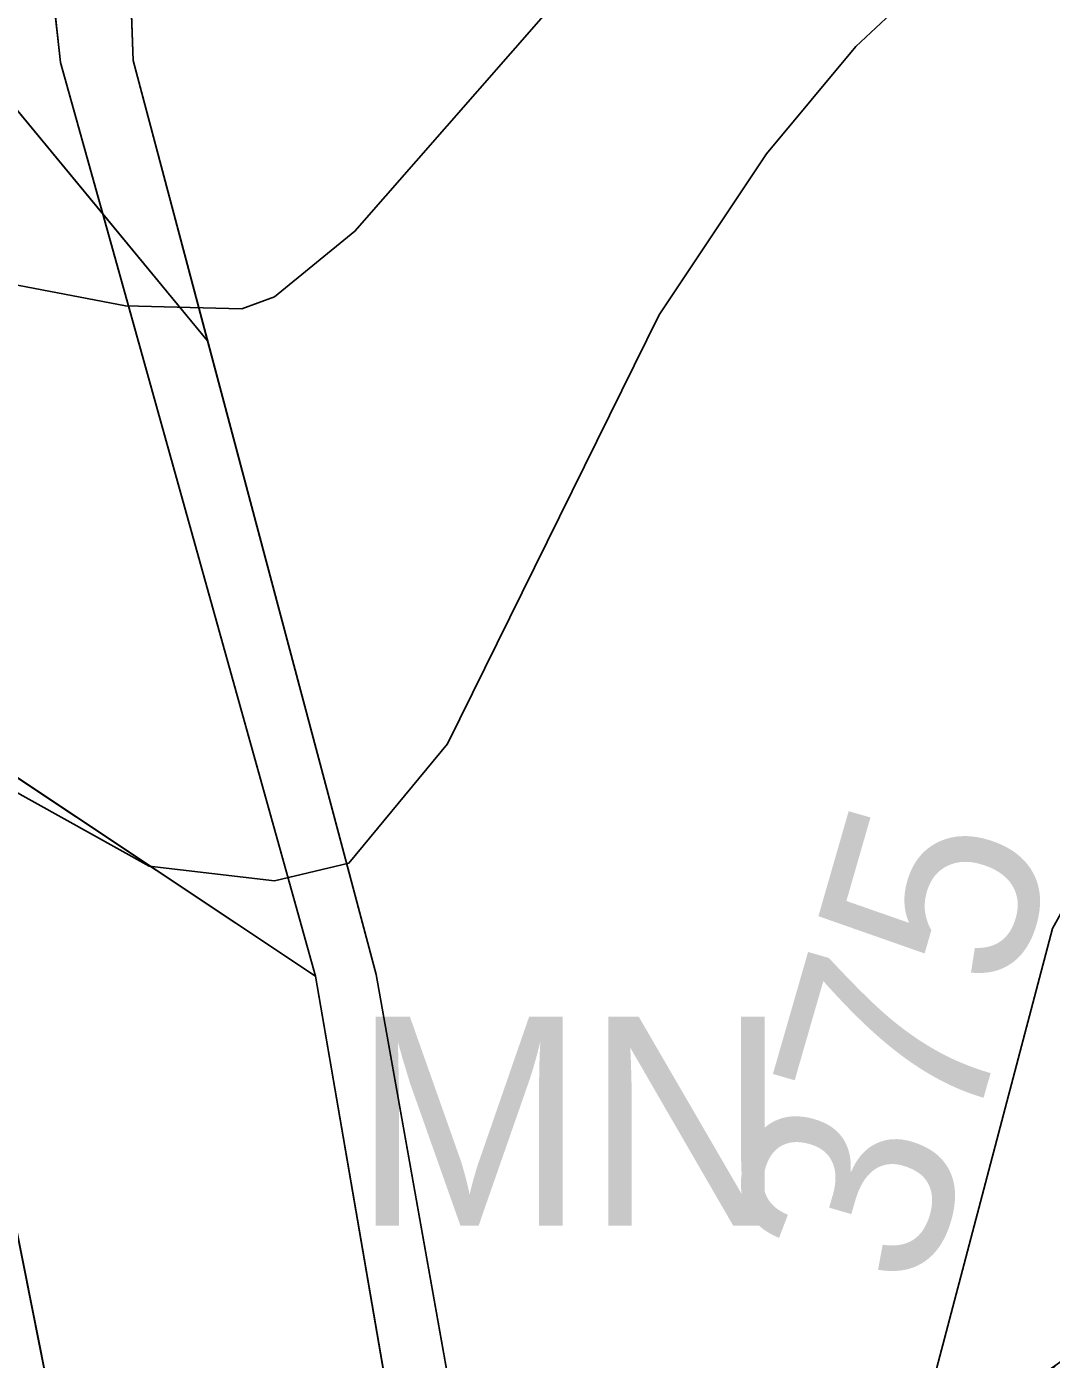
# Model space of a CAD drawing. Extents: x -706130 to -698555, y -971544 to -967260.
# Drawn here: x -704475.2 to -704426.2, y -971019 to -970955.2 of the extents above; entities that cross this region are included whole.
import ezdxf

# ---------------------------------------------------------------- set-up
doc = ezdxf.new("R2010")
doc.units = 0
for name, color, linetype in [('BPEJ hranice S', 7, 'Continuous'), ('BPEJ I-II trida ochrany S', 7, 'Continuous'), ('KN_Hranice_parcel', 7, 'Continuous'), ('KN_Polygon parcely', 7, 'Continuous'), ('KN_POZEMKY_10_LESNI POZEMEK', 7, 'Continuous'), ('KN_POZEMKY_14_OSTATNI PLOCHA', 7, 'Continuous'), ('KN_POZEMKY_2_ORNA PUDA', 7, 'Continuous'), ('KN_VYUZITI_17_ostatni plocha_ostatni komunikace', 7, 'Continuous'), ('Plochy lesní všeobecné S', 7, 'Continuous'), ('Plochy přírodní - lesní S', 7, 'Continuous'), ('Plochy přírodní - nelesní S', 7, 'Continuous'), ('Plochy smíšené nezastavěného území všeobecné S', 7, 'Continuous'), ('Plochy zemědělské všeobecné CELEK S', 7, 'Continuous'), ('Regulační bloky v krajině S', 7, 'Continuous'), ('Regulační kódy v krajině S', 7, 'Continuous'), ('USES_BC_mistni S', 7, 'Continuous'), ('USES_ŠRAFY S', 7, 'Continuous'), ('VÝŠKOPIS_vrstevnice hlavní', 7, 'Continuous'), ('VÝŠKOPIS_vrstevnice výška', 7, 'Continuous'), ('VÝŠKOPIS_vrstevnice zesílená', 7, 'Continuous')]:
    doc.layers.add(name, color=color, linetype=linetype)

msp = doc.modelspace()

# ---------------------------------------------------------------- linework, layer by layer
at = {"layer": 'BPEJ hranice S'}
for points in [[(-704351.086, -970955.148), (-704359.205, -970959.705), (-704361.427, -970960.953), (-704361.193, -970982.495), (-704361.092, -970991.796), (-704364.9, -970980.93), (-704377.9, -970979.05), (-704388.29, -970984.51), (-704388.89, -970985.569), (-704389.543, -970985.943), (-704396.736, -970998.634), (-704425.92, -971019.27), (-704430.943, -971024.066), (-704434.877, -971026.844), (-704447.945, -971040.3), (-704448.75, -971041.07), (-704449.23, -971041.624), (-704449.712, -971042.121), (-704450.901, -971043.345), (-704453.6, -971046.125), (-704461.41, -971000.71), (-704480.71, -970987.86)], [(-704480.71, -970987.86), (-704461.41, -971000.71), (-704453.6, -971046.125), (-704450.901, -971043.345), (-704449.712, -971042.121), (-704449.23, -971041.624), (-704448.75, -971041.07), (-704447.945, -971040.3), (-704434.877, -971026.844), (-704430.943, -971024.066), (-704425.92, -971019.27), (-704396.736, -970998.634), (-704389.543, -970985.943), (-704388.89, -970985.569), (-704388.29, -970984.51), (-704377.9, -970979.05), (-704364.9, -970980.93), (-704361.092, -970991.796), (-704361.193, -970982.495), (-704361.427, -970960.953), (-704359.205, -970959.705), (-704351.086, -970955.148)]]:
    msp.add_lwpolyline(points, dxfattribs=at)
at = {"layer": 'BPEJ I-II trida ochrany S'}
for p, q in [((-704461.41, -971000.71), (-704480.71, -970987.86)), ((-704453.6, -971046.125), (-704461.41, -971000.71))]:
    msp.add_line(p, q, dxfattribs=at)
at = {"layer": 'KN_Hranice_parcel'}
msp.add_line((-704461.41, -971000.71), (-704480.71, -970987.86), dxfattribs=at)
for points in [[(-704394.53, -970717.38), (-704412.48, -970734.47), (-704417.24, -970746.67), (-704433.74, -970766.44), (-704437.24, -970771.29), (-704440.06, -970778.03), (-704438.61, -970784.59), (-704421.06, -970811.51), (-704416.31, -970828.02), (-704417.14, -970846.47), (-704423.32, -970870.73), (-704430.14, -970887.7), (-704441.3, -970904.25), (-704468.7, -970937.47), (-704474.31, -970946.68), (-704474.09, -970952.69), (-704473.62, -970956.96), (-704461.41, -971000.71)], [(-704394.9, -970722.73), (-704407.89, -970735.14), (-704413.08, -970748.41), (-704429.87, -970768.12), (-704434.2, -970773.68), (-704436, -970778.11), (-704435.04, -970783.09), (-704417.14, -970810.17), (-704412.6, -970827.95), (-704413.35, -970847.75), (-704419.53, -970872.65), (-704427.42, -970891.79), (-704435.22, -970903.01), (-704464.78, -970939.11), (-704470.08, -970947.26), (-704470.3, -970952.41), (-704470.15, -970956.87), (-704458.51, -971000.63), (-704450.87, -971043.52)], [(-704480.71, -970987.86), (-704466.38, -971059.78), (-704450.89, -971103.61), (-704441.93, -971167)], [(-704450.87, -971043.52), (-704453.52, -971046.59), (-704461.41, -971000.71)]]:
    msp.add_lwpolyline(points, dxfattribs=at)
at = {"layer": 'KN_Polygon parcely'}
for points in [[(-704480.71, -970987.86), (-704461.41, -971000.71), (-704473.62, -970956.96), (-704474.09, -970952.69), (-704474.31, -970946.68), (-704468.7, -970937.47), (-704441.3, -970904.25), (-704430.14, -970887.7), (-704423.32, -970870.73), (-704417.14, -970846.47), (-704416.31, -970828.02), (-704421.06, -970811.51), (-704438.61, -970784.59), (-704440.06, -970778.03), (-704437.24, -970771.29), (-704433.74, -970766.44), (-704417.24, -970746.67), (-704412.48, -970734.47), (-704394.53, -970717.38), (-704392.84, -970693.06)], [(-704423.32, -970870.73), (-704430.14, -970887.7), (-704441.3, -970904.25), (-704468.7, -970937.47), (-704474.31, -970946.68), (-704474.09, -970952.69), (-704473.62, -970956.96), (-704461.41, -971000.71), (-704453.52, -971046.59), (-704450.87, -971043.52), (-704458.51, -971000.63), (-704470.15, -970956.87), (-704470.3, -970952.41), (-704470.08, -970947.26), (-704464.78, -970939.11), (-704435.22, -970903.01), (-704427.42, -970891.79), (-704419.53, -970872.65)], [(-704419.53, -970872.65), (-704427.42, -970891.79), (-704435.22, -970903.01), (-704464.78, -970939.11), (-704470.08, -970947.26), (-704470.3, -970952.41), (-704470.15, -970956.87), (-704458.51, -971000.63), (-704450.87, -971043.52), (-704448.75, -971041.07), (-704436.08, -971026.45), (-704425.92, -971019.27), (-704395.98, -970998.1), (-704388.29, -970984.51), (-704373.06, -970957.6), (-704364.9, -970980.93), (-704358.88, -970998.11), (-704359.55, -970918.79), (-704364.6, -970901.09), (-704383.52, -970877.76), (-704388.05, -970871.47)]]:
    msp.add_lwpolyline(points, dxfattribs=at)
for points in [[(-704609.43, -971335.09), (-704585.77, -971315.95), (-704567.91, -971298.24), (-704555.17, -971285.57), (-704549.29, -971273.33), (-704441.93, -971167), (-704450.89, -971103.61), (-704466.38, -971059.78), (-704480.71, -970987.86), (-704567.32, -971026.96), (-704576.96, -971042.42), (-704567.8, -971056.89), (-704572.05, -971076.18), (-704593.88, -971059.39), (-704608.77, -971071.6), (-704630.27, -971084.33), (-704701.81, -971105.18), (-704664.8, -971185.41), (-704639.88, -971252.78), (-704622.91, -971298.66)], [(-704480.71, -970987.86), (-704466.38, -971059.78), (-704450.89, -971103.61), (-704441.93, -971167), (-704441.18, -971172.34), (-704421.56, -971152.85), (-704416.46, -971147.21), (-704450.23, -971047.02), (-704450.87, -971043.52), (-704453.52, -971046.59), (-704461.41, -971000.71)]]:
    msp.add_lwpolyline(points, close=True, dxfattribs=at)
at = {"layer": 'KN_POZEMKY_10_LESNI POZEMEK'}
for p, q in [((-704470.15, -970956.87), (-704470.3, -970952.41)), ((-704474.09, -970952.69), (-704473.62, -970956.96)), ((-704458.51, -971000.63), (-704470.15, -970956.87)), ((-704473.62, -970956.96), (-704461.41, -971000.71)), ((-704461.41, -971000.71), (-704480.71, -970987.86)), ((-704450.87, -971043.52), (-704458.51, -971000.63))]:
    msp.add_line(p, q, dxfattribs=at)
at = {"layer": 'KN_POZEMKY_14_OSTATNI PLOCHA'}
for p, q in [((-704470.3, -970952.41), (-704470.15, -970956.87)), ((-704473.62, -970956.96), (-704474.09, -970952.69)), ((-704470.15, -970956.87), (-704458.51, -971000.63)), ((-704461.41, -971000.71), (-704473.62, -970956.96)), ((-704453.52, -971046.59), (-704461.41, -971000.71)), ((-704458.51, -971000.63), (-704450.87, -971043.52))]:
    msp.add_line(p, q, dxfattribs=at)
at = {"layer": 'KN_POZEMKY_2_ORNA PUDA'}
for p, q in [((-704480.71, -970987.86), (-704466.38, -971059.78)), ((-704466.38, -971059.78), (-704480.71, -970987.86)), ((-704480.71, -970987.86), (-704461.41, -971000.71)), ((-704461.41, -971000.71), (-704453.52, -971046.59))]:
    msp.add_line(p, q, dxfattribs=at)
at = {"layer": 'KN_VYUZITI_17_ostatni plocha_ostatni komunikace'}
for p, q in [((-704470.3, -970952.41), (-704470.15, -970956.87)), ((-704473.62, -970956.96), (-704474.09, -970952.69)), ((-704470.15, -970956.87), (-704458.51, -971000.63)), ((-704461.41, -971000.71), (-704473.62, -970956.96)), ((-704453.52, -971046.59), (-704461.41, -971000.71)), ((-704458.51, -971000.63), (-704450.87, -971043.52))]:
    msp.add_line(p, q, dxfattribs=at)
at = {"layer": 'Plochy lesní všeobecné S'}
for p, q in [((-704471.596, -970964.214), (-704498.197, -970931.972)), ((-704461.41, -971000.71), (-704471.596, -970964.214)), ((-704480.71, -970987.86), (-704461.41, -971000.71))]:
    msp.add_line(p, q, dxfattribs=at)
at = {"layer": 'Plochy přírodní - lesní S'}
for p, q in [((-704498.197, -970931.972), (-704471.596, -970964.214)), ((-704470.3, -970952.41), (-704470.15, -970956.87)), ((-704470.3, -970952.41), (-704470.15, -970956.87)), ((-704470.15, -970956.87), (-704458.51, -971000.63)), ((-704470.15, -970956.87), (-704458.51, -971000.63)), ((-704471.596, -970964.214), (-704473.62, -970956.96)), ((-704458.51, -971000.63), (-704450.87, -971043.52)), ((-704458.51, -971000.63), (-704450.87, -971043.52))]:
    msp.add_line(p, q, dxfattribs=at)
msp.add_lwpolyline([(-704473.62, -970956.96), (-704474.09, -970952.69), (-704474.31, -970946.68), (-704468.7, -970937.47)], dxfattribs=at)
at = {"layer": 'Plochy přírodní - nelesní S'}
for p, q in [((-704474.09, -970952.69), (-704473.62, -970956.96)), ((-704473.62, -970956.96), (-704471.596, -970964.214)), ((-704471.596, -970964.214), (-704466.579, -970970.294))]:
    msp.add_line(p, q, dxfattribs=at)
msp.add_lwpolyline([(-704466.579, -970970.294), (-704470.15, -970956.87), (-704470.3, -970952.41)], dxfattribs=at)
at = {"layer": 'Plochy smíšené nezastavěného území všeobecné S'}
for p, q in [((-704466.579, -970970.294), (-704471.596, -970964.214)), ((-704471.596, -970964.214), (-704461.41, -971000.71)), ((-704458.51, -971000.63), (-704466.579, -970970.294)), ((-704461.41, -971000.71), (-704453.52, -971046.59)), ((-704450.87, -971043.52), (-704458.51, -971000.63))]:
    msp.add_line(p, q, dxfattribs=at)
at = {"layer": 'Plochy zemědělské všeobecné CELEK S'}
for p, q in [((-704461.41, -971000.71), (-704480.71, -970987.86)), ((-704453.52, -971046.59), (-704461.41, -971000.71))]:
    msp.add_line(p, q, dxfattribs=at)
at = {"layer": 'Regulační bloky v krajině S'}
for p, q in [((-704471.596, -970964.214), (-704498.197, -970931.972)), ((-704498.197, -970931.972), (-704471.596, -970964.214)), ((-704461.41, -971000.71), (-704471.596, -970964.214)), ((-704466.579, -970970.294), (-704471.596, -970964.214)), ((-704471.596, -970964.214), (-704461.41, -971000.71)), ((-704471.596, -970964.214), (-704466.579, -970970.294)), ((-704458.51, -971000.63), (-704466.579, -970970.294)), ((-704466.579, -970970.294), (-704458.51, -971000.63)), ((-704480.71, -970987.86), (-704461.41, -971000.71)), ((-704461.41, -971000.71), (-704480.71, -970987.86)), ((-704461.41, -971000.71), (-704453.52, -971046.59)), ((-704453.52, -971046.59), (-704461.41, -971000.71)), ((-704450.87, -971043.52), (-704458.51, -971000.63)), ((-704458.51, -971000.63), (-704450.87, -971043.52))]:
    msp.add_line(p, q, dxfattribs=at)
at = {"layer": 'USES_BC_mistni S'}
msp.add_lwpolyline([(-704498.197, -970931.972), (-704466.579, -970970.294), (-704458.51, -971000.63), (-704450.87, -971043.52), (-704448.75, -971041.07), (-704425.92, -971019.27), (-704405.285, -971004.679), (-704395.98, -970998.1), (-704388.29, -970984.51), (-704377.9, -970979.05), (-704364.9, -970980.93), (-704358.88, -970998.11), (-704359.55, -970918.79), (-704364.6, -970901.09), (-704383.52, -970877.76), (-704388.05, -970871.47), (-704391.88, -970864.93), (-704402.29, -970834.53), (-704405.74, -970803.12), (-704402.86, -970780.15), (-704394.94, -970736.25), (-704391.73, -970719.71), (-704389.28, -970704.44)], dxfattribs=at)
at = {"layer": 'USES_ŠRAFY S'}
msp.add_lwpolyline([(-704498.197, -970931.972), (-704466.579, -970970.294), (-704458.51, -971000.63), (-704450.87, -971043.52), (-704448.75, -971041.07), (-704425.92, -971019.27), (-704405.285, -971004.679), (-704395.98, -970998.1), (-704388.29, -970984.51), (-704377.9, -970979.05), (-704364.9, -970980.93), (-704358.88, -970998.11), (-704359.55, -970918.79), (-704364.6, -970901.09), (-704383.52, -970877.76), (-704388.05, -970871.47), (-704391.88, -970864.93), (-704402.29, -970834.53), (-704405.74, -970803.12), (-704402.86, -970780.15), (-704394.94, -970736.25), (-704391.73, -970719.71), (-704389.28, -970704.44)], dxfattribs=at)
at = {"layer": 'VÝŠKOPIS_vrstevnice hlavní'}
for points in [[(-704379.578, -970836.644), (-704372.644, -970901.553), (-704372.786, -970906.832), (-704374.784, -970910.97), (-704381.061, -970918.246), (-704384.628, -970920.385), (-704388.908, -970921.955), (-704400.322, -970923.667), (-704409.025, -970926.235), (-704431.994, -970938.505), (-704440.84, -970944.782), (-704447.689, -970951.488), (-704459.53, -970965.042), (-704463.382, -970968.18), (-704464.951, -970968.751), (-704470.516, -970968.608), (-704486.21, -970965.612)], [(-704357.841, -970951.756), (-704374.641, -970942.785), (-704380.633, -970940.787), (-704388.623, -970939.361), (-704402.89, -970939.789), (-704412.877, -970941.786), (-704420.866, -970945.21), (-704428.856, -970949.919), (-704435.561, -970956.196), (-704439.842, -970961.332), (-704444.977, -970969.037), (-704455.107, -970989.581), (-704459.815, -970995.288), (-704463.382, -970996.144), (-704469.375, -970995.43), (-704487.066, -970985.586)]]:
    msp.add_lwpolyline(points, dxfattribs=at)
at = {"layer": 'VÝŠKOPIS_vrstevnice zesílená'}
msp.add_lwpolyline([(-704351.465, -971024.033), (-704358.635, -971022.861), (-704360.246, -970990.43), (-704361.949, -970984.972), (-704366.23, -970978.071), (-704373.39, -970974.029), (-704392.618, -970973.174), (-704398.325, -970973.745), (-704408.596, -970977.597), (-704416.729, -970983.731), (-704420.296, -970987.869), (-704426.145, -970998.427), (-704431.852, -971020.113), (-704435.276, -971052.642), (-704436.56, -971059.204), (-704440.983, -971069.619), (-704447.26, -971074.898), (-704449.971, -971075.611), (-704460.244, -971076.324), (-704469.089, -971075.04), (-704477.934, -971070.76)], dxfattribs=at)

# ---------------------------------------------------------------- texts
at = {"layer": 'Regulační kódy v krajině S'}
msp.add_text('MN', height=10, dxfattribs=at).set_placement((-704459.636, -971012.641))
at = {"layer": 'VÝŠKOPIS_vrstevnice výška'}
msp.add_text('375', height=10, rotation=73.92396, dxfattribs=at).set_placement((-704432.169, -971015.959))

doc.saveas('drawing.dxf')
